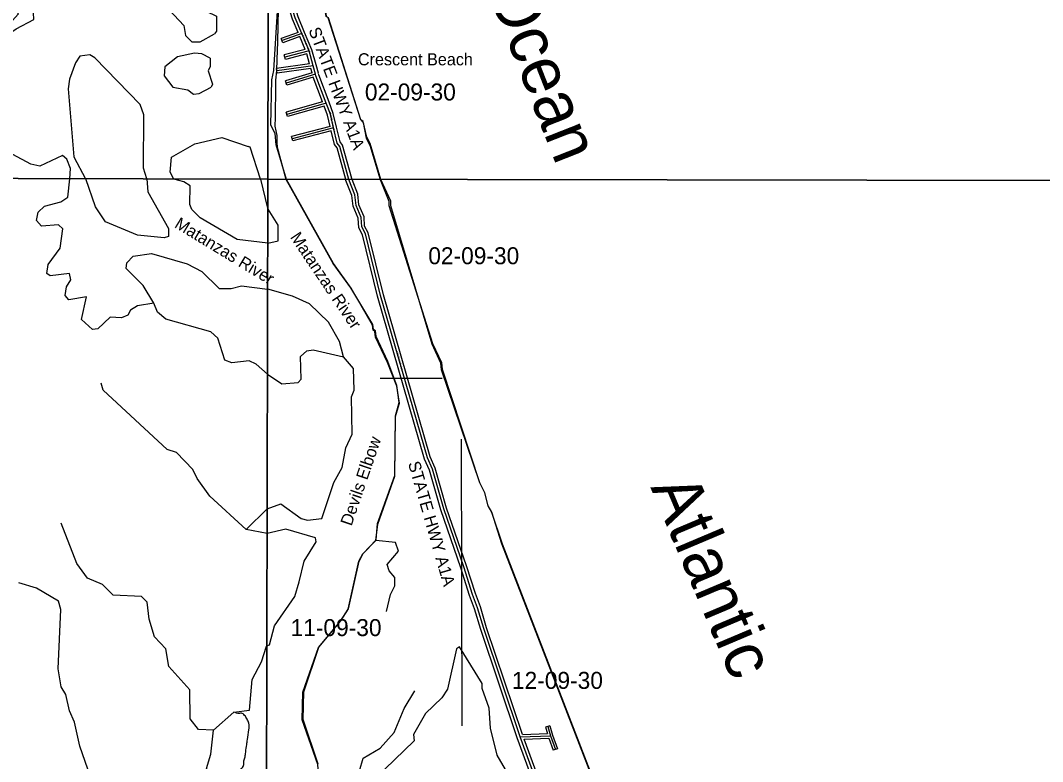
# Model space of a CAD drawing. Extents: x 418523 to 616617, y 1878279 to 2196743.
# Drawn here: x 573626 to 587161, y 1961478 to 1971295 of the extents above; entities that cross this region are included whole.
import ezdxf

# ---------------------------------------------------------------- set-up
doc = ezdxf.new("R2010")
doc.units = 0
for name, color, linetype in [('Level 1', 7, 'Continuous'), ('Level 2', 7, 'Continuous'), ('Level 22', 7, 'Continuous'), ('Level 23', 7, 'Continuous'), ('Level 28', 7, 'Continuous'), ('Level 31', 7, 'Continuous'), ('Level 32', 7, 'Continuous'), ('Level 34', 7, 'Continuous'), ('Level 41', 7, 'Continuous'), ('Level 44', 7, 'Continuous'), ('Level 5', 7, 'Continuous'), ('Level 63', 7, 'Continuous'), ('Level 7', 7, 'Continuous'), ('Level 8', 7, 'Continuous')]:
    doc.layers.add(name, color=color, linetype=linetype)

msp = doc.modelspace()

# ---------------------------------------------------------------- linework, layer by layer
at = {"layer": 'Level 1'}
for p, q in [((578389.241, 1966558.153), (579210.061, 1966556.22)), ((579462.062, 1965747.196), (579470.12, 1961952.631))]:
    msp.add_line(p, q, dxfattribs=at)
at = {"layer": 'Level 22'}
for p, q in [((577448.13, 1970893.546), (577352.15, 1971121.399)), ((577502.604, 1970694.512), (577448.13, 1970893.546)), ((577533.147, 1970583.533), (577502.604, 1970694.512))]:
    msp.add_line(p, q, dxfattribs=at)
for points in [[(577352.15, 1971121.399), (577265.325, 1971327.049), (577141.159, 1971727.696), (577116.108, 1971735.751), (577107.755, 1971836.137), (576908.714, 1972382.376)], [(577674.811, 1970199.213), (577539.444, 1970559.882), (577533.147, 1970583.533)], [(577773.436, 1969869.898), (577730.345, 1970051.088), (577674.811, 1970199.213)], [(577974.613, 1969188.551), (577854.473, 1969625.715), (577821.24, 1969667.241), (577773.436, 1969869.898)], [(580242.819, 1961804.011), (579761.435, 1963238.885), (579678.531, 1963513.978), (579612.243, 1963689.031), (579496.209, 1964056.198), (579230.573, 1964823.694), (579081.235, 1965349.12), (579014.9, 1965499.083), (578393.268, 1967651.031), (578194.43, 1968468.214), (578144.484, 1968559.961), (578136.498, 1968685.074), (578069.875, 1968843.404), (578053.673, 1968985.263), (577974.768, 1969187.985), (577974.613, 1969188.551)], [(581039.325, 1959535.376), (580790.463, 1960311.189), (580242.819, 1961804.011)]]:
    msp.add_lwpolyline(points, dxfattribs=at)
at = {"layer": 'Level 23'}
for p, q in [((577397.338, 1970911.087), (577326.102, 1971080.196)), ((577486.017, 1970906.646), (577389.014, 1971136.927)), ((577541.185, 1970705.071), (577486.017, 1970906.646)), ((577454.681, 1970718.087), (577417.392, 1970854.332)), ((577486.89, 1970600.87), (577470.685, 1970659.742)), ((577571.715, 1970594.146), (577541.17, 1970705.126)), ((577625.649, 1970216.366), (577503.03, 1970543.065))]:
    msp.add_line(p, q, dxfattribs=at)
for points in [[(577389.001, 1971136.957), (577302.946, 1971340.782), (577173.208, 1971759.41), (577153.758, 1971765.663), (577147.174, 1971844.795), (576941.386, 1972409.546), (576908.814, 1972428.821)], [(577302.75, 1971135.566), (577227.705, 1971313.316), (577109.11, 1971695.983), (577078.459, 1971705.838), (577068.337, 1971827.479), (576908.464, 1972266.226)], [(577712.26, 1970213.269), (577577.589, 1970572.086), (577571.802, 1970593.823)], [(577812.351, 1969879.152), (577768.681, 1970062.782), (577712.265, 1970213.256)], [(577727.752, 1969889.111), (577692.01, 1970039.395), (577646.792, 1970160.005)], [(577933.11, 1969188.617), (577818.089, 1969607.161), (577784.378, 1969649.286), (577741.582, 1969830.714)], [(578017.5, 1969188.481), (578012.792, 1969200.573), (577890.857, 1969644.267), (577858.103, 1969685.197), (577812.368, 1969879.081)], [(580205.075, 1961790.759), (579723.315, 1963226.75), (579640.632, 1963501.109), (579574.439, 1963675.912), (579458.231, 1964043.628), (579192.405, 1964811.676), (579043.523, 1965335.495), (578977.224, 1965485.38), (578354.602, 1967640.747), (578156.8, 1968453.678), (578105.128, 1968548.596), (578097.01, 1968675.786), (578030.782, 1968833.172), (578014.519, 1968975.58), (577936.744, 1969175.397), (577933.11, 1969188.617)], [(580274.505, 1961835.326), (579799.555, 1963251.021), (579716.43, 1963526.846), (579650.048, 1963702.151), (579534.186, 1964068.769), (579268.742, 1964835.713), (579118.946, 1965362.744), (579052.577, 1965512.787), (578431.933, 1967661.315), (578232.062, 1968482.75), (578183.84, 1968571.326), (578175.987, 1968694.363), (578108.966, 1968853.636), (578092.828, 1968994.947), (578017.5, 1969188.481)], [(581001.113, 1959523.543), (580752.626, 1960298.186), (580205.075, 1961790.759)], [(581071.186, 1959567.01), (580828.3, 1960324.192), (580295.654, 1961776.135)]]:
    msp.add_lwpolyline(points, dxfattribs=at)
at = {"layer": 'Level 31'}
for p, q in [((577352.15, 1971121.399), (577089.84, 1971027.414)), ((577448.13, 1970893.546), (577126.496, 1970808.052)), ((577502.604, 1970694.512), (577022.344, 1970627.179)), ((577533.147, 1970583.533), (577143.216, 1970465.456)), ((577674.811, 1970199.213), (577151.846, 1970049.784)), ((577773.436, 1969869.898), (577224.463, 1969728.523)), ((580607.479, 1961940.72), (580642.78, 1961820.278)), ((580242.819, 1961804.011), (580642.78, 1961820.278)), ((580642.78, 1961820.278), (580710.014, 1961637.588))]:
    msp.add_line(p, q, dxfattribs=at)
at = {"layer": 'Level 32'}
for p, q in [((577302.75, 1971135.566), (577079.721, 1971055.656)), ((577099.96, 1970999.171), (577079.721, 1971055.656)), ((577326.102, 1971080.196), (577099.96, 1970999.171)), ((577397.338, 1970911.087), (577118.79, 1970837.046)), ((577134.204, 1970779.058), (577118.79, 1970837.046)), ((577417.391, 1970854.333), (577134.204, 1970779.058)), ((577454.68, 1970718.087), (577018.178, 1970656.888)), ((577026.51, 1970597.468), (577018.178, 1970656.888)), ((577470.686, 1970659.742), (577026.51, 1970597.468)), ((577486.889, 1970600.871), (577134.521, 1970494.17)), ((577151.912, 1970436.742), (577134.521, 1970494.17)), ((577503.03, 1970543.065), (577151.912, 1970436.742)), ((577625.649, 1970216.366), (577143.604, 1970078.629)), ((577160.09, 1970020.937), (577143.604, 1970078.629)), ((577646.792, 1970160.005), (577160.09, 1970020.937)), ((577727.752, 1969889.111), (577216.981, 1969757.576)), ((577741.581, 1969830.714), (577231.945, 1969699.471)), ((577231.945, 1969699.471), (577216.981, 1969757.576)), ((580636.268, 1961949.157), (580578.69, 1961932.281)), ((580636.268, 1961949.157), (580671.286, 1961829.688)), ((580274.505, 1961835.326), (580603.191, 1961848.693)), ((580578.69, 1961932.281), (580603.191, 1961848.693)), ((580671.285, 1961829.689), (580738.168, 1961647.949)), ((580295.654, 1961776.134), (580622.173, 1961789.413)), ((580622.173, 1961789.413), (580681.86, 1961627.226)), ((580738.168, 1961647.949), (580681.86, 1961627.226))]:
    msp.add_line(p, q, dxfattribs=at)
at = {"layer": 'Level 5'}
for p, q in [((574280.886, 1969197.346), (574280.983, 1969198.232)), ((574489.677, 1969196.783), (574489.398, 1969197.575)), ((575298.017, 1969194.966), (575298.049, 1969194.606)), ((575657.005, 1969193.64), (575656.485, 1969193.791)), ((576806.906, 1969190.066), (576806.748, 1969190.543)), ((576901.025, 1968807.541), (576806.906, 1969190.066)), ((577147.02, 1969188.848), (577146.718, 1969189.891)), ((578397.453, 1969187.515), (578397.349, 1969187.866)), ((576904.512, 1968793.367), (576901.024, 1968807.455)), ((576901.025, 1968807.54), (576901.025, 1968807.541)), ((576901.025, 1968807.538), (576901.025, 1968807.54)), ((576901.025, 1968807.536), (576901.025, 1968807.538)), ((576901.025, 1968807.535), (576901.025, 1968807.536)), ((576901.025, 1968807.533), (576901.025, 1968807.535)), ((576901.025, 1968807.531), (576901.025, 1968807.533)), ((576901.025, 1968807.53), (576901.025, 1968807.531)), ((576901.025, 1968807.528), (576901.025, 1968807.53)), ((576901.025, 1968807.526), (576901.025, 1968807.528)), ((576901.025, 1968807.525), (576901.025, 1968807.526)), ((576901.025, 1968807.523), (576901.025, 1968807.525)), ((576901.025, 1968807.521), (576901.025, 1968807.523)), ((576901.025, 1968807.52), (576901.025, 1968807.521)), ((576901.025, 1968807.518), (576901.025, 1968807.52)), ((576901.025, 1968807.516), (576901.025, 1968807.518)), ((576901.025, 1968807.515), (576901.025, 1968807.516)), ((576901.025, 1968807.513), (576901.025, 1968807.515)), ((576901.025, 1968807.511), (576901.025, 1968807.513)), ((576901.025, 1968807.51), (576901.025, 1968807.511)), ((576901.025, 1968807.508), (576901.025, 1968807.51)), ((576901.025, 1968807.506), (576901.025, 1968807.508)), ((576901.025, 1968807.505), (576901.025, 1968807.506)), ((576901.025, 1968807.503), (576901.025, 1968807.505)), ((576901.025, 1968807.501), (576901.025, 1968807.503)), ((576901.025, 1968807.501), (576901.025, 1968807.501)), ((576901.025, 1968807.5), (576901.025, 1968807.501)), ((576901.025, 1968807.499), (576901.025, 1968807.5)), ((576901.025, 1968807.498), (576901.025, 1968807.499)), ((576901.025, 1968807.497), (576901.025, 1968807.498)), ((576901.025, 1968807.496), (576901.025, 1968807.497)), ((576901.025, 1968807.496), (576901.025, 1968807.496)), ((576901.025, 1968807.495), (576901.025, 1968807.496)), ((576901.025, 1968807.494), (576901.025, 1968807.495)), ((576901.025, 1968807.493), (576901.025, 1968807.494)), ((576901.025, 1968807.492), (576901.025, 1968807.493)), ((576901.025, 1968807.491), (576901.025, 1968807.492)), ((576901.025, 1968807.491), (576901.025, 1968807.491)), ((576901.025, 1968807.49), (576901.025, 1968807.491)), ((576901.025, 1968807.489), (576901.025, 1968807.49)), ((576901.025, 1968807.488), (576901.025, 1968807.489)), ((576901.025, 1968807.487), (576901.025, 1968807.488)), ((576901.025, 1968807.486), (576901.025, 1968807.487)), ((576901.025, 1968807.486), (576901.025, 1968807.486)), ((576901.025, 1968807.485), (576901.025, 1968807.486)), ((576901.025, 1968807.484), (576901.025, 1968807.485)), ((576901.025, 1968807.483), (576901.025, 1968807.484)), ((576901.025, 1968807.482), (576901.025, 1968807.483)), ((576901.025, 1968807.481), (576901.025, 1968807.482)), ((576901.025, 1968807.481), (576901.025, 1968807.481)), ((576901.025, 1968807.48), (576901.025, 1968807.481)), ((576901.025, 1968807.479), (576901.025, 1968807.48)), ((576901.025, 1968807.478), (576901.025, 1968807.479)), ((576901.025, 1968807.477), (576901.025, 1968807.478)), ((576901.025, 1968807.476), (576901.025, 1968807.477)), ((576901.025, 1968807.476), (576901.025, 1968807.476)), ((576901.025, 1968807.475), (576901.025, 1968807.476)), ((576901.025, 1968807.474), (576901.025, 1968807.475)), ((576901.025, 1968807.473), (576901.025, 1968807.474)), ((576901.025, 1968807.472), (576901.025, 1968807.473)), ((576901.025, 1968807.471), (576901.025, 1968807.472)), ((576901.025, 1968807.471), (576901.025, 1968807.471)), ((576901.025, 1968807.47), (576901.025, 1968807.471)), ((576901.025, 1968807.469), (576901.025, 1968807.47)), ((576901.025, 1968807.468), (576901.025, 1968807.469)), ((576901.025, 1968807.467), (576901.025, 1968807.468)), ((576901.025, 1968807.466), (576901.025, 1968807.467)), ((576901.025, 1968807.466), (576901.025, 1968807.466)), ((576901.025, 1968807.465), (576901.025, 1968807.466)), ((576901.025, 1968807.464), (576901.025, 1968807.465)), ((576901.025, 1968807.463), (576901.025, 1968807.464)), ((576901.025, 1968807.462), (576901.025, 1968807.463)), ((576901.025, 1968807.461), (576901.025, 1968807.462)), ((576901.025, 1968807.461), (576901.025, 1968807.461)), ((576901.025, 1968807.46), (576901.025, 1968807.461)), ((576901.025, 1968807.459), (576901.025, 1968807.46)), ((576901.025, 1968807.458), (576901.025, 1968807.459)), ((576901.025, 1968807.457), (576901.025, 1968807.458)), ((576901.025, 1968807.456), (576901.025, 1968807.457)), ((576901.025, 1968807.456), (576901.025, 1968807.456)), ((576901.025, 1968807.455), (576901.025, 1968807.456)), ((576903.078, 1968343.197), (576900.028, 1968343.581)), ((576903.078, 1968343.197), (577037.409, 1968375.758)), ((576898.72, 1967734.936), (576901.115, 1967734.642)), ((576897.52, 1966609.236), (576896.305, 1966610.323)), ((576615.821, 1964551.073), (576891.805, 1964825.293)), ((576891.805, 1964825.293), (576892.472, 1964825.532)), ((576890.759, 1964500.176), (576615.821, 1964551.073)), ((576891.774, 1964500.408), (576890.759, 1964500.176)), ((576885.948, 1963007.96), (576888.571, 1963009.077))]:
    msp.add_line(p, q, dxfattribs=at)
for points in [[(578397.349, 1969187.866), (578256.252, 1969662.815), (578214.67, 1969746.246), (578164.876, 1969954.681), (578131.565, 1969979.761), (577699.496, 1971330.7), (577674.526, 1971347.41), (577657.944, 1971455.782), (577608.032, 1971530.874), (577591.49, 1971664.256), (577416.88, 1972081.266), (577400.367, 1972231.359), (577375.357, 1972239.729), (577184.53, 1973090.227), (577001.777, 1973682.309), (576985.264, 1973840.733), (576913.941, 1973941.485)], [(575639.829, 1971786.459), (575539.568, 1971711.756), (575522.499, 1971586.783), (575597.044, 1971436.491), (575788.092, 1971227.468), (575812.675, 1971093.986), (575895.779, 1971010.365), (576004.151, 1971009.996), (576196.214, 1971117.751)], [(575639.829, 1971786.459), (575756.512, 1971777.761), (575948.018, 1971702.111), (575955.632, 1971476.996), (576221.97, 1971351.106), (576221.354, 1971151.032), (576196.214, 1971117.751)], [(577146.718, 1969189.891), (577014.15, 1969647.478), (576997.607, 1969797.571), (576939.385, 1969906.003), (576956.704, 1970506.187), (576981.841, 1970631.23), (577032.767, 1971489.81), (576966.302, 1971698.284), (576907.333, 1971740.337)], [(573570.45, 1971184.607), (573804.294, 1971308.903), (573788.478, 1971575.729), (573755.286, 1971625.84), (573680.364, 1971659.42), (573588.563, 1971626.368), (573546.653, 1971559.836), (573596.087, 1971376.272), (573520.797, 1971293.139)], [(574280.983, 1969198.232), (574289.74, 1969331.585), (574240.117, 1969456.787), (574181.924, 1969507.007), (573881.36, 1969366.271), (573764.747, 1969391.639), (573523.389, 1969517.469), (573257.508, 1969785.111), (573232.725, 1969860.203), (573233.283, 1970026.926), (573333.673, 1970143.311), (573367.382, 1970251.583), (573476.043, 1970342.927), (573409.749, 1970468.199), (573452.076, 1970668.144), (573435.674, 1970751.536), (573327.789, 1970901.958), (573344.887, 1971035.271), (573570.45, 1971184.607)], [(575298.017, 1969194.966), (575256.794, 1969336.818), (575259.081, 1970045.404), (575209.487, 1970178.946), (574611.262, 1970797.762), (574544.699, 1970839.673), (574411.287, 1970823.431), (574352.637, 1970731.928), (574276.889, 1970515.411), (574259.83, 1970390.429), (574331.949, 1969489.839), (574489.398, 1969197.575)], [(576136.819, 1970792.833), (576028.634, 1970851.543), (575928.632, 1970860.211), (575703.388, 1970810.907), (575536.236, 1970678.052), (575527.508, 1970561.37), (575643.724, 1970410.958), (575843.699, 1970376.96), (575918.532, 1970318.38), (575993.594, 1970326.451), (576152.246, 1970409.295)], [(576136.819, 1970792.833), (576136.45, 1970684.461), (576111.281, 1970626.199), (576169.045, 1970450.946), (576152.246, 1970409.295)], [(575656.485, 1969193.791), (575606.763, 1969285.651), (575624.089, 1969485.656), (575933.084, 1969659.745), (576291.811, 1969741.931), (576641.582, 1969624.103)], [(576806.746, 1969190.543), (576666.552, 1969615.673), (576641.582, 1969624.103)], [(575391.653, 1967547.747), (575174.768, 1967515.124), (575082.907, 1967457.061), (575049.337, 1967390.469), (574965.876, 1967357.387), (574815.851, 1967366.206), (574648.6, 1967208.34), (574581.878, 1967200.238), (574432.243, 1967334.11), (574499.921, 1967633.987), (574266.366, 1967593.053), (574216.544, 1967651.574), (574233.582, 1967768.217), (574292.232, 1967859.751), (574275.821, 1967943.152), (574017.296, 1967910.658), (573975.704, 1967944.128), (573992.773, 1968060.771), (574151.854, 1968276.998), (574186.011, 1968535.325), (574127.819, 1968585.546), (573902.704, 1968569.591), (573836.241, 1968644.813), (573861.611, 1968753.116), (573945.241, 1968836.219), (574162.186, 1968893.893), (574254.047, 1968951.916), (574280.888, 1969197.346)], [(575298.051, 1969194.606), (575313.021, 1969023.581), (575586.555, 1968539.184), (575586.196, 1968430.811), (575527.805, 1968414.3), (575177.776, 1968448.796), (574753.184, 1968625.195), (574620.447, 1968825.697), (574489.679, 1969196.783)], [(576900.029, 1968343.581), (576494.758, 1968394.522), (576003.833, 1968679.563), (575895.819, 1968788.264), (575871.007, 1968855.056), (575871.824, 1969105.141), (575788.621, 1969155.421), (575657.007, 1969193.64)], [(578333.655, 1964406.251), (578358.922, 1964622.996), (578584.646, 1965256.292), (578593.826, 1966048.251), (578644.035, 1966223.246), (578610.921, 1966448.361), (578486.235, 1966765.307), (578328.2, 1967098.925), (578319.928, 1967173.956), (578294.948, 1967190.656), (578286.677, 1967257.348), (578003.767, 1967749.488), (577770.71, 1968074.865), (577147.02, 1969188.848)], [(582819.665, 1957557.291), (582004.425, 1959183.765), (580000.864, 1964362.798), (579867.946, 1964779.747), (579818.025, 1964863.179), (579776.502, 1965038.273), (579709.97, 1965171.726), (579203.015, 1966664.489), (579194.783, 1966756.191), (579078.369, 1967006.406), (578530.119, 1968840.997), (578530.178, 1968899.349), (578397.453, 1969187.515)], [(577037.409, 1968375.758), (577037.636, 1968584.163), (576904.512, 1968793.367)], [(575391.653, 1967547.747), (575250.686, 1967781.621), (575026.318, 1968007.424), (575034.887, 1968082.456), (575118.538, 1968173.859), (575360.394, 1968206.453), (575835.146, 1968071.536), (576026.553, 1967970.876), (576259.251, 1967745.044), (576417.645, 1967744.556), (576551.118, 1967777.469), (576898.721, 1967734.936)], [(577453.344, 1967541.671), (577228.36, 1967641.962), (576901.115, 1967734.642)], [(576896.306, 1966610.323), (576747.896, 1966743.106), (576656.323, 1966785.086), (576422.838, 1966760.833), (576331.236, 1966794.472), (576240.49, 1967086.538), (576149.046, 1967170.189), (575549.35, 1967338.845), (575441.276, 1967430.906), (575391.653, 1967547.747)], [(577902.758, 1966840.956), (577852.965, 1967041.061), (577703.17, 1967299.646), (577453.344, 1967541.671)], [(576897.52, 1966609.236), (577085.414, 1966483.344), (577302.196, 1966499.785), (577343.906, 1966541.436), (577335.892, 1966841.543), (577419.352, 1966916.476), (577502.713, 1966933.076), (577902.758, 1966840.956)], [(577617.053, 1964698.804), (577775.969, 1965173.816), (577884.527, 1965373.751), (577934.835, 1965632.118), (578018.393, 1965815.452), (578010.576, 1966307.294), (578044.025, 1966398.966), (578035.971, 1966682.403), (577902.758, 1966840.956)], [(576615.821, 1964551.073), (576133.715, 1964994.437), (575967.737, 1965228.381), (575909.745, 1965345.282), (575693.756, 1965571.045), (575568.833, 1965613.154), (574721.042, 1966399.491), (574696.331, 1966491.283)], [(576892.471, 1964825.532), (577075.395, 1964891.126), (577341.96, 1964699.102), (577425.291, 1964673.992), (577617.053, 1964698.804)], [(576182.136, 1961893.144), (575982.061, 1961902.101), (575874.147, 1962044.183), (575867.052, 1962427.682), (575592.931, 1962737.016), (575552.007, 1962970.561), (575402.472, 1963129.412), (575328.197, 1963363.087), (575303.903, 1963588.242), (575229.111, 1963663.523), (574854.041, 1963681.378), (574712.776, 1963823.55), (574512.961, 1963907.569), (574371.865, 1964099.762), (574165.162, 1964633.941)], [(577533.435, 1964440.477), (577141.73, 1964557.578), (576891.773, 1964500.408)], [(576888.57, 1963009.077), (576923.368, 1963023.911), (576990.315, 1963273.936), (577257.493, 1963665.457), (577316.041, 1963857.162), (577383.028, 1964132.159), (577541.706, 1964390.426), (577533.435, 1964440.477)], [(577712.65, 1960522.155), (577588.22, 1961105.828), (577563.565, 1961439.316), (577355.815, 1962031.429), (577364.54, 1962398.228), (577573.555, 1962989.883), (577865.714, 1963339.713), (577965.913, 1963497.977), (578108.276, 1964131.413), (578158.425, 1964231.376), (578333.655, 1964406.251)], [(578474.399, 1963464.109), (578524.636, 1963689.125), (578583.125, 1963805.767), (578583.214, 1963914.14), (578508.292, 1964005.942), (578483.38, 1964089.304), (578633.63, 1964264.199), (578592.078, 1964380.981), (578333.655, 1964406.251)], [(576658.154, 1962158.376), (576692.81, 1962566.756), (576818.61, 1962799.754), (576885.948, 1963007.96)], [(577712.65, 1960522.155), (577762.729, 1960563.806), (577904.708, 1960805.392), (577971.754, 1961155.461), (578113.703, 1961355.366), (578163.881, 1961522.061), (578389.082, 1961655.186), (578572.711, 1961863.401), (578706.448, 1962180.05), (578848.387, 1962413.306)], [(576182.136, 1961893.144), (576449.65, 1962134.023), (576658.154, 1962158.376)], [(576338.27, 1961192.369), (576138.523, 1961293.059), (576088.801, 1961384.921), (576147.74, 1961576.466), (576182.136, 1961893.144)]]:
    msp.add_lwpolyline(points, dxfattribs=at)
msp.add_spline([(576382.155, 1961297.003), (576471.2, 1961337.228), (576543.01, 1961374.58), (576580.351, 1961426.298), (576586.096, 1961486.636), (576600.458, 1961541.227), (576609.075, 1961601.565), (576623.437, 1961705.001), (576632.055, 1961768.212), (576652.161, 1961900.38), (576649.289, 1961986.577), (576626.31, 1962038.295), (576594.713, 1962090.013), (576551.627, 1962118.745), (576525.776, 1962115.872), (576449.65, 1962134.023)], degree=3, dxfattribs=at)
at = {"layer": 'Level 63'}
for points in [[(537233.895, 1969297.112), (576901.845, 1969190.287), (576999.639, 2014646.963), (537381.014, 2014754.121), (537233.895, 1969297.112)], [(576901.846, 1969190.287), (616569.073, 1969126.078), (616617.488, 2014582.63), (576999.64, 2014646.963), (576901.846, 1969190.287)], [(537087.28, 1923840.983), (576804.214, 1923734.416), (576901.847, 1969190.287), (537233.897, 1969297.112), (537087.28, 1923840.983)], [(576804.213, 1923734.416), (616520.63, 1923670.374), (616569.073, 1969126.078), (576901.846, 1969190.287), (576804.213, 1923734.416)]]:
    msp.add_lwpolyline(points, dxfattribs=at)
at = {"layer": 'Level 7'}
for points in [[(573622.841, 1959292.037), (573798.493, 1959474.884), (574040.637, 1959599.141), (574758.251, 1959813.595), (574833.511, 1959880.057), (574867.151, 1959979.971), (574851.227, 1960213.446), (574736.288, 1960755.677), (574414.108, 1961682.055), (574340.122, 1961999.101), (574273.888, 1962149.344), (574224.594, 1962366.259), (574166.531, 1962466.491), (574125.637, 1962708.376), (574161.498, 1963491.865), (574128.516, 1963600.366), (573837.296, 1963776.347), (573604.11, 1963843.786)], [(580189.169, 1961128.062), (579939.56, 1961561.851), (579848.224, 1961920.409), (579831.84, 1962187.176), (579740.406, 1962445.701), (579740.495, 1962512.393), (579440.875, 1962996.223), (579399.195, 1962971.252), (579281.911, 1962437.859), (579206.752, 1962321.246), (578989.782, 1962113.059), (578831.104, 1961838.122), (578839.375, 1961754.76), (578321.976, 1961255.106)]]:
    msp.add_lwpolyline(points, dxfattribs=at)
at = {"layer": 'Level 8'}
for points in [[(576912.059, 1973937.463), (576912.271, 1973936.905), (577028.275, 1973836.903), (577036.278, 1973678.9), (577185.29, 1973094.887), (577383.307, 1972243.869), (577408.307, 1972235.869), (577425.31, 1972085.866), (577591.32, 1971668.856), (577607.322, 1971534.854), (577657.324, 1971459.852), (577674.326, 1971351.85), (577699.326, 1971334.85), (578130.355, 1969983.821), (578163.356, 1969941.821), (578205.36, 1969733.816), (578254.363, 1969641.814), (578391.05, 1969187.876)], [(577145.333, 1969189.893), (577028.35, 1969610.807), (577027.35, 1969677.809), (577025.348, 1969768.811), (577000.345, 1969893.813), (577002.343, 1970006.816), (577008.335, 1970424.826), (577009.335, 1970501.827), (577022.332, 1970626.831), (577026.33, 1970781.834), (577032.325, 1971006.839), (577044.318, 1971452.849), (577012.314, 1971660.854), (576907.315, 1971731.852)], [(577367.455, 1962033.629), (577376.45, 1962400.638), (577576.445, 1962992.653), (577869.444, 1963341.663), (577969.443, 1963499.667), (578112.436, 1964133.683), (578162.435, 1964233.686), (578337.435, 1964416.691), (578354.432, 1964632.696), (578581.426, 1965266.712), (578590.416, 1966057.731), (578641.414, 1966233.736), (578608.41, 1966458.741), (578491.405, 1966775.748), (578334.4, 1967109.755), (578325.398, 1967183.756), (578300.398, 1967200.757), (578292.397, 1967267.758), (578001.387, 1967751.768), (577826.382, 1967995.773), (577768.38, 1968076.775), (577145.36, 1969189.798), (577145.333, 1969189.893)], [(578391.05, 1969187.876), (578391.372, 1969186.805), (578503.377, 1968900.798), (578503.378, 1968842.797), (579084.409, 1967015.756), (579200.413, 1966765.751), (579208.415, 1966674.749), (579706.44, 1965172.716), (579772.442, 1965039.713), (579814.445, 1964864.709), (579864.446, 1964780.707), (580005.454, 1964363.698), (581854.537, 1959576.594)], [(577566.465, 1961441.616), (577367.455, 1962033.629)]]:
    msp.add_lwpolyline(points, dxfattribs=at)

# ---------------------------------------------------------------- texts
at = {"layer": 'Level 2'}
for s, p in [('02-09-30', (578186.877, 1970234.403)), ('02-09-30', (579026.575, 1968065.346)), ('11-09-30', (577203.265, 1963139.848)), ('12-09-30', (580134.699, 1962440.955))]:
    msp.add_text(s, height=225, dxfattribs=at).set_placement(p)
at = {"layer": 'Level 28'}
for rotation, p in [(290.5714889, (577437.615, 1971169.449)), (286.1118862, (578756.827, 1965430.464))]:
    msp.add_text('STATE HWY A1A', height=160, rotation=rotation, dxfattribs=at).set_placement(p)
at = {"layer": 'Level 34'}
for rotation, p in [(292.8420723, (577339.989, 1971118.071)), (283.3764417, (577710.748, 1970079.479)), (286.1118862, (578595.087, 1966914.615))]:
    msp.add_text('STATE HWY A1A', height=25, rotation=rotation, dxfattribs=at).set_placement(p)
at = {"layer": 'Level 41'}
for s, height, rotation, p in [('Ocean', 640, 291.4919, (579803.075, 1971706.497)), ('Matanzas River', 160, 328.6912084, (575654.248, 1968560.489)), ('Matanzas River', 160, 303.8986861, (577190.52, 1968423.507)), ('Devils Elbow', 160, 71.1701805, (578009.53, 1964589.584)), ('Atlantic', 640, 292.8997, (581965.621, 1965111.821))]:
    msp.add_text(s, height=height, rotation=rotation, dxfattribs=at).set_placement(p)
at = {"layer": 'Level 44'}
msp.add_text('Crescent Beach', height=160, dxfattribs=at).set_placement((578094.798, 1970699.812))

doc.saveas('drawing.dxf')
